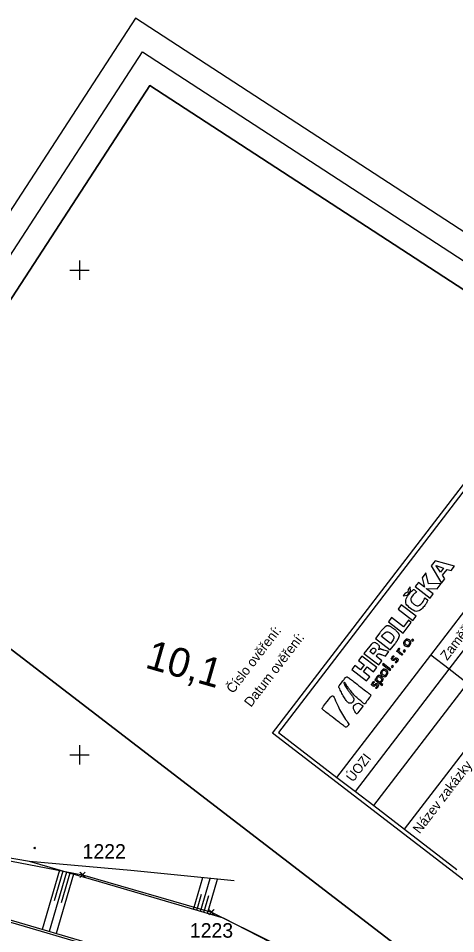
# Model space of a CAD drawing. Extents: x -866402 to -860377, y -1041908 to -1038598.
# Drawn here: x -862212.6 to -862122.3, y -1039236.9 to -1039048.1 of the extents above; entities that cross this region are included whole.
import ezdxf

# ---------------------------------------------------------------- set-up
doc = ezdxf.new("R2010")
doc.units = 0
for name, color, linetype in [('SZDC', 7, 'Continuous'), ('Vrstva 1', 7, 'Continuous'), ('Vrstva 48', 7, 'Continuous'), ('Vrstva 49', 7, 'Continuous'), ('Vrstva 5', 7, 'Continuous'), ('Vrstva 60', 7, 'Continuous'), ('Vrstva 7', 7, 'Continuous')]:
    doc.layers.add(name, color=color, linetype=linetype)

msp = doc.modelspace()

# ---------------------------------------------------------------- linework, layer by layer
at = {"layer": 'SZDC'}
msp.add_lwpolyline([(-862234.51, -1039218.03), (-862199.37, -1039224.74), (-862172.78, -1039232.45), (-862122.79, -1039257.25), (-862092.95, -1039265.69), (-862091.86, -1039266.04), (-862083.69, -1039268.63), (-862083.26, -1039268.77), (-862042.87, -1039279.64), (-861979.98, -1039297.59), (-861924.06, -1039317.33), (-861903.27, -1039329.1), (-861871.45, -1039352.97), (-861839.12, -1039385.66), (-861823.12, -1039370.41), (-861814.46, -1039390.55)], dxfattribs=at)
at = {"layer": 'Vrstva 1'}
for p, q in [((-862160.16, -1039195.55), (-862049.51, -1039051.34)), ((-862120.21, -1039144.93), (-862158.92, -1039195.39)), ((-862127.5, -1039179.41), (-862108.15, -1039154.18)), ((-862123.7, -1039182.33), (-862104.34, -1039157.1)), ((-862126.59, -1039159.94), (-862127.4, -1039161)), ((-862122.58, -1039161.05), (-862126.59, -1039159.94)), ((-862128.49, -1039162.42), (-862129.29, -1039163.45)), ((-862127.98, -1039164.71), (-862128.49, -1039162.42)), ((-862127.4, -1039161), (-862125.28, -1039164.57)), ((-862126.37, -1039160.97), (-862126.37, -1039160.96)), ((-862126.37, -1039160.96), (-862124.87, -1039161.49)), ((-862125.49, -1039162.3), (-862126.37, -1039160.97)), ((-862124.87, -1039161.49), (-862125.49, -1039162.3)), ((-862125.07, -1039162.94), (-862124.14, -1039161.73)), ((-862124.14, -1039161.73), (-862123.3, -1039161.99)), ((-862123.3, -1039161.99), (-862122.58, -1039161.05)), ((-862130.04, -1039164.43), (-862130.7, -1039165.29)), ((-862128.79, -1039165.39), (-862130.04, -1039164.43)), ((-862129.29, -1039163.45), (-862128.78, -1039165.38)), ((-862125.28, -1039164.57), (-862124.61, -1039163.7)), ((-862124.61, -1039163.7), (-862125.07, -1039162.94)), ((-862132.31, -1039167.03), (-862131.7, -1039166.23)), ((-862132.19, -1039165.9), (-862132.24, -1039166.45)), ((-862131.77, -1039165.35), (-862132.19, -1039165.9)), ((-862131.7, -1039166.23), (-862131.77, -1039165.35)), ((-862130.7, -1039165.29), (-862127.63, -1039167.64)), ((-862128.78, -1039165.38), (-862128.79, -1039165.39)), ((-862128.37, -1039165.72), (-862128.36, -1039165.71)), ((-862126.98, -1039166.78), (-862128.37, -1039165.72)), ((-862128.36, -1039165.71), (-862126.2, -1039165.77)), ((-862125.36, -1039164.68), (-862127.98, -1039164.71)), ((-862126.2, -1039165.77), (-862125.36, -1039164.68)), ((-862132.75, -1039166.62), (-862133.17, -1039167.17)), ((-862133.17, -1039167.17), (-862132.31, -1039167.03)), ((-862132.24, -1039166.45), (-862132.75, -1039166.62)), ((-862127.63, -1039167.64), (-862126.98, -1039166.78)), ((-862133.59, -1039169.06), (-862134.25, -1039169.92)), ((-862134.25, -1039169.92), (-862131.19, -1039172.27)), ((-862130.53, -1039171.41), (-862133.59, -1039169.06)), ((-862135.59, -1039171.67), (-862136.25, -1039172.53)), ((-862133.13, -1039173.56), (-862135.59, -1039171.67)), ((-862131.19, -1039172.27), (-862130.53, -1039171.41)), ((-862136.25, -1039172.53), (-862133.19, -1039174.88)), ((-862133.19, -1039174.88), (-862131.51, -1039172.69)), ((-862132.11, -1039172.23), (-862133.13, -1039173.56)), ((-862131.51, -1039172.69), (-862132.11, -1039172.23)), ((-862131.25, -1039176.1), (-862131.44, -1039176.35)), ((-862131.44, -1039176.35), (-862131.2, -1039176.53)), ((-862131.01, -1039176.28), (-862131.25, -1039176.1)), ((-862131.2, -1039176.53), (-862131.01, -1039176.28)), ((-862146.86, -1039204.64), (-862127.5, -1039179.41)), ((-862138.23, -1039178.32), (-862138.24, -1039178.32)), ((-862132.98, -1039178.35), (-862133.17, -1039178.6)), ((-862133.17, -1039178.6), (-862132.93, -1039178.79)), ((-862132.74, -1039178.54), (-862132.98, -1039178.35)), ((-862132.93, -1039178.79), (-862132.74, -1039178.54)), ((-862123.7, -1039182.33), (-862127.5, -1039179.41)), ((-862141.72, -1039179.66), (-862142.38, -1039180.52)), ((-862142.38, -1039180.52), (-862141.21, -1039181.42)), ((-862141.21, -1039181.42), (-862141.99, -1039182.44)), ((-862138.66, -1039182.01), (-862141.72, -1039179.66)), ((-862137.3, -1039181.18), (-862137.46, -1039181.39)), ((-862137.46, -1039181.39), (-862135.87, -1039182.61)), ((-862135.71, -1039182.4), (-862137.3, -1039181.18)), ((-862143.16, -1039181.54), (-862143.82, -1039182.4)), ((-862143.82, -1039182.4), (-862140.76, -1039184.75)), ((-862141.99, -1039182.44), (-862143.16, -1039181.54)), ((-862143.05, -1039207.56), (-862123.7, -1039182.33)), ((-862141.41, -1039182.88), (-862140.63, -1039181.87)), ((-862140.1, -1039183.89), (-862141.41, -1039182.88)), ((-862140.63, -1039181.87), (-862139.32, -1039182.87)), ((-862139.32, -1039182.87), (-862138.66, -1039182.01)), ((-862135.87, -1039182.61), (-862135.71, -1039182.4)), ((-862135.45, -1039181.58), (-862135.64, -1039181.83)), ((-862135.64, -1039181.83), (-862135.41, -1039182.01)), ((-862135.21, -1039181.76), (-862135.45, -1039181.58)), ((-862135.41, -1039182.01), (-862135.21, -1039181.76)), ((-862119.89, -1039185.25), (-862123.7, -1039182.33)), ((-862140.76, -1039184.75), (-862140.1, -1039183.89)), ((-862139.25, -1039210.48), (-862119.89, -1039185.25)), ((-862132.9, -1039215.35), (-862113.54, -1039190.13)), ((-862111.16, -1039233.15), (-862160.16, -1039195.55)), ((-862158.92, -1039195.39), (-862146.86, -1039204.64)), ((-862146.86, -1039204.64), (-862143.05, -1039207.56)), ((-862143.05, -1039207.56), (-862139.25, -1039210.48)), ((-862139.25, -1039210.48), (-862132.9, -1039215.35)), ((-862132.9, -1039215.35), (-862122.11, -1039223.63))]:
    msp.add_line(p, q, dxfattribs=at)
for points in [[(-862350.36, -1039297.02), (-861294.1, -1039983.97), (-861132.18, -1039735), (-862188.44, -1039048.05)], [(-862186.98, -1039054.97), (-861139.1, -1039736.46), (-861295.57, -1039977.05), (-862343.44, -1039295.55)], [(-862336.53, -1039294.09), (-861468.88, -1039858.37), (-861317.86, -1039626.16), (-862185.51, -1039061.88)], [(-862185.51, -1039061.88), (-861317.86, -1039626.16), (-861468.88, -1039858.37), (-862336.53, -1039294.09)], [(-862752.84, -1040069.45), (-862122.79, -1039248.31), (-862342.55, -1039079.69), (-862972.6, -1039900.83)], [(-862972.6, -1039900.83), (-862342.55, -1039079.69), (-862122.79, -1039248.31), (-862752.84, -1040069.45)]]:
    msp.add_lwpolyline(points, close=True, dxfattribs=at)
for points in [[(-862138, -1039174.81), (-862138.9, -1039175.98), (-862135.84, -1039178.33), (-862134.94, -1039177.16)], [(-862135.53, -1039176.68), (-862135.78, -1039177.01), (-862137.64, -1039175.59), (-862137.38, -1039175.26)], [(-862140.1, -1039177.55), (-862141.28, -1039179.09), (-862138.22, -1039181.44), (-862137.56, -1039180.58), (-862138.77, -1039179.65), (-862138.63, -1039179.47)], [(-862139.18, -1039178.98), (-862139.35, -1039179.2), (-862140.04, -1039178.67), (-862139.87, -1039178.45)], [(-862137.51, -1039179.37), (-862136.82, -1039179.61), (-862136.13, -1039178.71), (-862137.2, -1039178.39)], [(-862138.76, -1039184.45), (-862138.77, -1039184.46), (-862138.92, -1039184.34), (-862139.07, -1039184.54), (-862137.54, -1039185.72), (-862137.38, -1039185.51), (-862137.98, -1039185.05), (-862137.97, -1039185.05)]]:
    msp.add_lwpolyline(points, dxfattribs=at)
for points, degree in [([(-862129.21, -1039168.55), (-862129.69, -1039169.18), (-862130.4, -1039169.34), (-862131, -1039168.88), (-862131.57, -1039168.45), (-862131.69, -1039167.73), (-862131.22, -1039167.12), (-862130.99, -1039166.82), (-862130.72, -1039166.61), (-862130.36, -1039166.44), (-862130.36, -1039166.44), (-862130.97, -1039165.86), (-862130.97, -1039165.86), (-862131.29, -1039166.1), (-862131.61, -1039166.37), (-862131.86, -1039166.7), (-862132.67, -1039167.76), (-862132.75, -1039168.95), (-862131.68, -1039169.77), (-862130.52, -1039170.66), (-862129.35, -1039169.98), (-862128.69, -1039169.12), (-862128.35, -1039168.68), (-862128.21, -1039168.36), (-862128.08, -1039168.07), (-862128.08, -1039168.07), (-862128.75, -1039167.62), (-862128.75, -1039167.62), (-862128.84, -1039167.93), (-862128.99, -1039168.27), (-862129.21, -1039168.55)], 3), ([(-862135.02, -1039174.07), (-862136.2, -1039173.16), (-862137.14, -1039173.69), (-862138, -1039174.81)], 2), ([(-862137.38, -1039175.26), (-862136.9, -1039174.63), (-862136.3, -1039174.5), (-862135.69, -1039174.96), (-862135.08, -1039175.43), (-862135.04, -1039176.04), (-862135.53, -1039176.68)], 3), ([(-862134.94, -1039177.16), (-862134.09, -1039176.06), (-862133.87, -1039174.95), (-862135.02, -1039174.07)], 2), ([(-862138.24, -1039178.32), (-862138.01, -1039177.83), (-862138.13, -1039177.42), (-862138.54, -1039177.11), (-862139.06, -1039176.7), (-862139.67, -1039176.98), (-862140.1, -1039177.55)], 3), ([(-862132.91, -1039176.46), (-862133.18, -1039176.81), (-862133.12, -1039177.22), (-862132.79, -1039177.48), (-862132.48, -1039177.71), (-862132.04, -1039177.67), (-862131.77, -1039177.33), (-862131.74, -1039177.28), (-862131.71, -1039177.23), (-862131.69, -1039177.18)], 3), ([(-862131.69, -1039177.18), (-862131.54, -1039176.87), (-862131.63, -1039176.52), (-862131.9, -1039176.31), (-862132.23, -1039176.06), (-862132.64, -1039176.11), (-862132.91, -1039176.46)], 3), ([(-862131.94, -1039177.21), (-862132.13, -1039177.45), (-862132.42, -1039177.4), (-862132.62, -1039177.25), (-862132.82, -1039177.09), (-862132.92, -1039176.81), (-862132.75, -1039176.58), (-862132.58, -1039176.36), (-862132.28, -1039176.38), (-862132.07, -1039176.54), (-862131.88, -1039176.69), (-862131.75, -1039176.96), (-862131.94, -1039177.21)], 3), ([(-862139.87, -1039178.45), (-862139.62, -1039178.12), (-862139.34, -1039177.86), (-862139.05, -1039178.08), (-862138.7, -1039178.34), (-862138.96, -1039178.7), (-862139.18, -1039178.98)], 3), ([(-862138.63, -1039179.47), (-862138.39, -1039179.15), (-862138.17, -1039179.14), (-862137.51, -1039179.37)], 2), ([(-862137.2, -1039178.39), (-862137.7, -1039178.26), (-862137.95, -1039178.1), (-862138.23, -1039178.32)], 2), ([(-862135.32, -1039180.2), (-862135.41, -1039180.13), (-862135.38, -1039180.01), (-862135.29, -1039179.9), (-862135.26, -1039179.85), (-862135.13, -1039179.75), (-862135.07, -1039179.72), (-862135.07, -1039179.72), (-862135.23, -1039179.57), (-862135.23, -1039179.57), (-862135.32, -1039179.63), (-862135.4, -1039179.7), (-862135.47, -1039179.8), (-862135.65, -1039180.03), (-862135.67, -1039180.29), (-862135.45, -1039180.46), (-862135.14, -1039180.69), (-862134.78, -1039180.18), (-862134.58, -1039180.34), (-862134.47, -1039180.43), (-862134.52, -1039180.57), (-862134.59, -1039180.67), (-862134.64, -1039180.73), (-862134.76, -1039180.83), (-862134.87, -1039180.87), (-862134.87, -1039180.87), (-862134.7, -1039181.02), (-862134.7, -1039181.02), (-862134.58, -1039180.96), (-862134.48, -1039180.86), (-862134.4, -1039180.75), (-862134.24, -1039180.55), (-862134.2, -1039180.27), (-862134.43, -1039180.1), (-862134.78, -1039179.83), (-862135.1, -1039180.37), (-862135.32, -1039180.2)], 3), ([(-862134.21, -1039178.55), (-862134.21, -1039178.55), (-862134.21, -1039178.56), (-862134.21, -1039178.56), (-862134.21, -1039178.56), (-862134.38, -1039178.43), (-862134.38, -1039178.43), (-862134.38, -1039178.43), (-862134.53, -1039178.63), (-862134.53, -1039178.63), (-862134.53, -1039178.63), (-862133.45, -1039179.46), (-862133.45, -1039179.46), (-862133.45, -1039179.46), (-862133.29, -1039179.25), (-862133.29, -1039179.25), (-862133.29, -1039179.25), (-862133.78, -1039178.87), (-862133.78, -1039178.87), (-862134.05, -1039178.66), (-862134.13, -1039178.41), (-862133.98, -1039178.22), (-862133.96, -1039178.18), (-862133.92, -1039178.14), (-862133.87, -1039178.12), (-862133.87, -1039178.12), (-862134.05, -1039177.98), (-862134.05, -1039177.98), (-862134.1, -1039178.02), (-862134.13, -1039178.04), (-862134.17, -1039178.11), (-862134.27, -1039178.23), (-862134.28, -1039178.41), (-862134.21, -1039178.55)], 3), ([(-862137.66, -1039182.65), (-862137.93, -1039183), (-862137.87, -1039183.41), (-862137.54, -1039183.67), (-862137.23, -1039183.91), (-862136.79, -1039183.87), (-862136.52, -1039183.52), (-862136.49, -1039183.47), (-862136.46, -1039183.43), (-862136.44, -1039183.38)], 3), ([(-862136.44, -1039183.38), (-862136.29, -1039183.06), (-862136.38, -1039182.71), (-862136.65, -1039182.51), (-862136.98, -1039182.25), (-862137.39, -1039182.3), (-862137.66, -1039182.65)], 3), ([(-862136.69, -1039183.4), (-862136.88, -1039183.65), (-862137.17, -1039183.59), (-862137.37, -1039183.44), (-862137.57, -1039183.29), (-862137.67, -1039183), (-862137.5, -1039182.77), (-862137.33, -1039182.55), (-862137.03, -1039182.57), (-862136.82, -1039182.73), (-862136.63, -1039182.88), (-862136.5, -1039183.15), (-862136.69, -1039183.4)], 3), ([(-862145.29, -1039184.3), (-862145.29, -1039184.3), (-862146.52, -1039185.91), (-862146.52, -1039185.91), (-862146.06, -1039186.86), (-862145.61, -1039187.81), (-862145.01, -1039188.68), (-862144.87, -1039188.89), (-862144.73, -1039189.08), (-862144.56, -1039189.2), (-862144.45, -1039189.28), (-862144.33, -1039189.33), (-862144.18, -1039189.35), (-862143.96, -1039189.36), (-862143.85, -1039189.32), (-862143.68, -1039189.18), (-862143.54, -1039189.06), (-862143.46, -1039188.93), (-862143.42, -1039188.8), (-862143.34, -1039188.58), (-862143.38, -1039188.36), (-862143.48, -1039188.2), (-862143.85, -1039187.6), (-862144.3, -1039187.06), (-862144.7, -1039186.47), (-862144.95, -1039186.1), (-862145.22, -1039185.67), (-862145.39, -1039185.28), (-862145.49, -1039185.07), (-862145.25, -1039185), (-862145.13, -1039185.21), (-862144.83, -1039185.74), (-862144.46, -1039186.25), (-862144.07, -1039186.73), (-862143.36, -1039187.63), (-862142.57, -1039188.38), (-862141.68, -1039189.11), (-862141.51, -1039189.25), (-862141.33, -1039189.38), (-862141.15, -1039189.52), (-862141.15, -1039189.52), (-862140.17, -1039188.23), (-862140.17, -1039188.23), (-862139.86, -1039187.83), (-862139.88, -1039187.59), (-862140.26, -1039187.3), (-862140.26, -1039187.3), (-862144.36, -1039184.16), (-862144.36, -1039184.16), (-862144.74, -1039183.86), (-862144.97, -1039183.9), (-862145.29, -1039184.3)], 3), ([(-862139.38, -1039185.5), (-862139.47, -1039185.43), (-862139.44, -1039185.3), (-862139.36, -1039185.2), (-862139.32, -1039185.15), (-862139.2, -1039185.04), (-862139.13, -1039185.02), (-862139.13, -1039185.02), (-862139.29, -1039184.87), (-862139.29, -1039184.87), (-862139.38, -1039184.93), (-862139.46, -1039185), (-862139.54, -1039185.09), (-862139.71, -1039185.32), (-862139.74, -1039185.58), (-862139.51, -1039185.75), (-862139.21, -1039185.99), (-862138.85, -1039185.48), (-862138.65, -1039185.63), (-862138.53, -1039185.72), (-862138.58, -1039185.87), (-862138.66, -1039185.97), (-862138.7, -1039186.03), (-862138.82, -1039186.12), (-862138.93, -1039186.17), (-862138.93, -1039186.17), (-862138.76, -1039186.32), (-862138.76, -1039186.32), (-862138.64, -1039186.26), (-862138.55, -1039186.16), (-862138.46, -1039186.05), (-862138.31, -1039185.85), (-862138.26, -1039185.57), (-862138.5, -1039185.39), (-862138.84, -1039185.12), (-862139.16, -1039185.67), (-862139.38, -1039185.5)], 3), ([(-862138.64, -1039183.93), (-862138.8, -1039184.13), (-862138.8, -1039184.34), (-862138.76, -1039184.45)], 2), ([(-862137.71, -1039184.72), (-862137.89, -1039184.96), (-862138.19, -1039184.89), (-862138.37, -1039184.75), (-862138.57, -1039184.6), (-862138.69, -1039184.33), (-862138.52, -1039184.1), (-862138.34, -1039183.87), (-862138.07, -1039183.94), (-862137.87, -1039184.09), (-862137.7, -1039184.22), (-862137.53, -1039184.5), (-862137.71, -1039184.72)], 3), ([(-862137.97, -1039185.05), (-862137.82, -1039185.06), (-862137.66, -1039185), (-862137.51, -1039184.8), (-862137.24, -1039184.45), (-862137.42, -1039184.09), (-862137.72, -1039183.86), (-862138.01, -1039183.63), (-862138.39, -1039183.6), (-862138.64, -1039183.93)], 3), ([(-862149.62, -1039189.96), (-862149.93, -1039190.36), (-862149.91, -1039190.6), (-862149.53, -1039190.89), (-862149.53, -1039190.89), (-862145.43, -1039194.03), (-862145.43, -1039194.03), (-862145.05, -1039194.33), (-862144.82, -1039194.29), (-862144.51, -1039193.89), (-862144.51, -1039193.89), (-862144.36, -1039193.7), (-862144.36, -1039193.7), (-862145.31, -1039192.34), (-862146.13, -1039191.04), (-862146.85, -1039189.53), (-862147.15, -1039188.9), (-862147.14, -1039188.87), (-862147.7, -1039187.45), (-862148.34, -1039188.29), (-862148.98, -1039189.13), (-862149.62, -1039189.96)], 3), ([(-862143.01, -1039189.51), (-862143.63, -1039189.92), (-862143.34, -1039190.96), (-862142.76, -1039191.61), (-862142.76, -1039191.61), (-862141.45, -1039189.91), (-862141.45, -1039189.91), (-862141.93, -1039189.58), (-862142.54, -1039189.22), (-862143.01, -1039189.51)], 3)]:
    msp.add_open_spline(points, degree=degree, dxfattribs=at)
at = {"layer": 'Vrstva 48'}
for p, q in [((-862204.16, -1039223.77), (-862207.73, -1039236.02)), ((-862202.72, -1039224.19), (-862206.3, -1039236.44)), ((-862203.44, -1039223.98), (-862205.23, -1039230.11)), ((-862201.28, -1039224.61), (-862204.86, -1039236.87)), ((-862202, -1039224.4), (-862203.79, -1039230.53)), ((-862176.49, -1039231.88), (-862174.57, -1039225.33)), ((-862175.05, -1039232.3), (-862173.05, -1039225.48)), ((-862173.61, -1039232.72), (-862171.53, -1039225.62)), ((-862175.77, -1039232.09), (-862174.79, -1039228.74)), ((-862174.33, -1039232.51), (-862173.31, -1039229.03))]:
    msp.add_line(p, q, dxfattribs=at)
at = {"layer": 'Vrstva 49'}
for p, q in [((-862209.43, -1039219.02), (-862209.08, -1039219.37)), ((-862209.43, -1039219.37), (-862209.08, -1039219.02))]:
    msp.add_line(p, q, dxfattribs=at)
for points in [[(-862195.41, -1039226.33), (-862210.35, -1039221.97), (-862228.95, -1039218.83), (-862241.73, -1039215.42), (-862261.74, -1039211.91)], [(-862173.57, -1039246.48), (-862197.8, -1039239.43), (-862213.73, -1039234.74), (-862230.32, -1039230.29), (-862246.38, -1039226.28), (-862263.56, -1039223.62), (-862280.86, -1039222.01)], [(-862168.07, -1039225.96), (-862189.39, -1039223.88), (-862210.35, -1039221.97)], [(-862155.68, -1039241.17), (-862170.28, -1039233.7), (-862195.41, -1039226.33)], [(-862197.64, -1039239), (-862213.57, -1039234.3), (-862230.28, -1039229.76)]]:
    msp.add_lwpolyline(points, dxfattribs=at)
at = {"layer": 'Vrstva 5'}
for p, q in [((-862200, -1039098), (-862200, -1039102)), ((-862202, -1039100), (-862198, -1039100)), ((-862200, -1039198), (-862200, -1039202)), ((-862202, -1039200), (-862198, -1039200))]:
    msp.add_line(p, q, dxfattribs=at)
at = {"layer": 'Vrstva 60'}
for p, q in [((-862198.92, -1039225.19), (-862199.92, -1039224.19)), ((-862198.92, -1039224.29), (-862199.92, -1039225.29)), ((-862199.82, -1039225.19), (-862198.82, -1039224.19)), ((-862199.82, -1039224.29), (-862198.82, -1039225.29)), ((-862199.37, -1039224.74), (-862199.37, -1039224.74)), ((-862172.33, -1039232.9), (-862173.33, -1039231.9)), ((-862172.33, -1039232), (-862173.33, -1039233)), ((-862173.23, -1039232.9), (-862172.23, -1039231.9)), ((-862173.23, -1039232), (-862172.23, -1039233)), ((-862172.78, -1039232.45), (-862172.78, -1039232.45))]:
    msp.add_line(p, q, dxfattribs=at)

# ---------------------------------------------------------------- texts
at = {"layer": 'Vrstva 1'}
for s, p in [('Číslo ověření:', (-862168.29, -1039187.47)), ('Zaměřil', (-862124.1, -1039180.66)), ('Datum ověření:', (-862164.61, -1039190.29)), ('ÚOZI', (-862143.55, -1039205.75)), ('Název zakázky', (-862129.78, -1039216.42))]:
    msp.add_text(s, height=2, rotation=52.5012, dxfattribs=at).set_placement(p)
at = {"layer": 'Vrstva 60'}
for s, p in [('1222', (-862199.37, -1039221.42)), ('1223', (-862177.22, -1039237.72))]:
    msp.add_text(s, height=3, dxfattribs=at).set_placement(p)
at = {"layer": 'Vrstva 7'}
msp.add_text('10,1', height=6, rotation=343.9086, dxfattribs=at).set_placement((-862186.67, -1039181.95))

doc.saveas('drawing.dxf')
